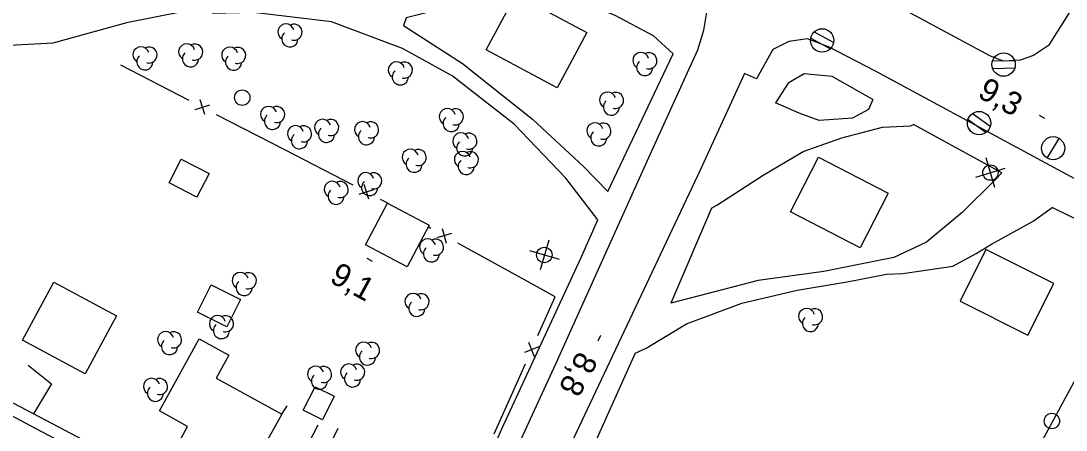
# Model space of a CAD drawing. Extents: x 219136 to 222520, y 5421589 to 5424530.
# Drawn here: x 220812.5 to 220948.5, y 5423294.7 to 5423347.9 of the extents above; entities that cross this region are included whole.
import ezdxf

# ---------------------------------------------------------------- set-up
doc = ezdxf.new("R2010")
doc.units = 0
for name, color, linetype in [('Level 19', 7, 'Continuous'), ('Level 21', 7, 'Continuous'), ('Level 22', 7, 'Continuous'), ('Level 3', 7, 'Continuous'), ('Level 31', 7, 'Continuous'), ('Level 36', 7, 'Continuous'), ('Level 37', 7, 'Continuous'), ('Level 44', 7, 'Continuous')]:
    doc.layers.add(name, color=color, linetype=linetype)

msp = doc.modelspace()

# ---------------------------------------------------------------- linework, layer by layer
at = {"layer": 'Level 19'}
for points in [[(220897.35, 5423343.66), (220894.83, 5423345.97), (220889.73, 5423348.67), (220879.48, 5423352.77), (220872.44, 5423350.84), (220862.64, 5423348.34), (220862.3, 5423347.34), (220869.96, 5423342.39), (220879.08, 5423335.15), (220885.7, 5423328.99), (220888.86, 5423325.75)], [(220887.59, 5423322.07), (220883.4, 5423327.48), (220876.7, 5423334.52), (220868.61, 5423340.8), (220862.17, 5423344.34), (220852.92, 5423347.79), (220842.77, 5423349.03), (220837.39, 5423348.89)], [(220923.33, 5423337.71), (220922.79, 5423336.42), (220920.7, 5423335.3), (220916.35, 5423334.99), (220913.75, 5423335.93), (220910.69, 5423337.26)], [(220902.37, 5423323.58), (220903.06, 5423323.96), (220909.06, 5423327.88), (220914.29, 5423330.95), (220919.3, 5423332.73), (220924.62, 5423334.11), (220928.25, 5423334.3), (220928.62, 5423334.48)], [(220940.15, 5423328.17), (220939.29, 5423327.29), (220934.97, 5423323.03), (220930.35, 5423319.14), (220926.09, 5423317.18)], [(220938.79, 5423318.9), (220944.2, 5423321.87), (220946.69, 5423323.68)], [(220927.26, 5423315.09), (220933.75, 5423316.05), (220936.78, 5423317.69), (220938.79, 5423318.9)], [(220926.09, 5423317.18), (220916.99, 5423315.36), (220908.43, 5423314.19), (220900.74, 5423312.16), (220897.07, 5423311.23)], [(220892.42, 5423304.71), (220893.87, 5423305.36), (220899.11, 5423308.52), (220906.3, 5423311.24), (220913.52, 5423312.93), (220920, 5423314.02), (220925.14, 5423314.99), (220927.26, 5423315.09)], [(220813.45, 5423303.18), (220816.51, 5423300.74), (220814.15, 5423296.82)], [(220846.44, 5423296.79), (220847.17, 5423297.86)], [(220851.13, 5423295.36), (220843.76, 5423281.09)], [(220846.23, 5423279.78), (220853.77, 5423294.95)]]:
    msp.add_lwpolyline(points, dxfattribs=at)
at = {"layer": 'Level 21'}
for points in [[(220789.81, 5423308.04), (220815.03, 5423294.62), (220841.24, 5423280.99), (220857.28, 5423272.22), (220860.52, 5423270.59), (220862.97, 5423270.06), (220864.73, 5423270.29), (220866.34, 5423271.16), (220867.11, 5423271.9), (220867.82, 5423272.9), (220872.51, 5423282.55), (220882.09, 5423303.35), (220894.58, 5423331.02), (220900.58, 5423344.18), (220901.36, 5423346.72), (220901.74, 5423349.06), (220901.5, 5423350.98), (220900.82, 5423352.43), (220899.85, 5423353.72), (220898.17, 5423355.13), (220854.77, 5423378.12), (220821.72, 5423395.62), (220802.3, 5423405.92)], [(220978.13, 5423404.85), (220978.49, 5423402.73), (220977.67, 5423400.71), (220956.37, 5423361.91), (220948.82, 5423348.84), (220946.21, 5423344.73), (220944.25, 5423343.42), (220942.52, 5423342.84), (220940.35, 5423342.69), (220938.65, 5423343.34), (220923.1, 5423351.76), (220895.13, 5423366.67)], [(221034.21, 5423281.98), (221001.78, 5423299.56), (220962.06, 5423320.69), (220923.68, 5423341.4), (220917.59, 5423344.56), (220914.86, 5423345.6), (220912.4, 5423345.25), (220910.35, 5423344.22), (220908.2, 5423340.39), (220906.64, 5423341.11), (220900.88, 5423328.5), (220879.94, 5423284.18), (220875.47, 5423272.4), (220876.66, 5423270.88), (220876.4, 5423269.64)], [(220888.86, 5423325.75), (220897.35, 5423343.66), (220897.35, 5423343.67)], [(220923.33, 5423337.71), (220918.07, 5423340.69), (220914.43, 5423341.05), (220912.34, 5423339.83), (220910.69, 5423337.26)], [(220940.15, 5423328.17), (220928.62, 5423334.48)], [(220902.37, 5423323.58), (220897.07, 5423311.23), (220897.07, 5423311.23)], [(220959.81, 5423317.19), (220946.69, 5423323.68)], [(220856.49, 5423274.33), (220862.46, 5423274.64), (220865.43, 5423275.8), (220868.33, 5423279.52), (220875.09, 5423294.87), (220885.39, 5423317.15), (220887.59, 5423322.07)], [(220892.42, 5423304.71), (220886.71, 5423291.97), (220881.62, 5423279.7), (220878.78, 5423272.48), (220877.93, 5423269.1)]]:
    msp.add_lwpolyline(points, dxfattribs=at)
at = {"layer": 'Level 22'}
for points in [[(220867.82, 5423272.9), (220866.49, 5423273.59), (220865.68, 5423272.5), (220864.69, 5423271.7), (220863.63, 5423271.41), (220862.45, 5423271.47), (220860.83, 5423272.03), (220851.53, 5423276.97), (220846.23, 5423279.78), (220844.73, 5423280.57), (220827.09, 5423290.04), (220814.15, 5423296.82), (220803.61, 5423302.35), (220792.97, 5423308.04), (220778.15, 5423315.98), (220755.32, 5423327.99), (220726.58, 5423343.48), (220700.38, 5423357.31), (220681.27, 5423367.47), (220660.71, 5423378.4)], [(220725.38, 5423363.5), (220733.57, 5423363.76), (220743.22, 5423365.82), (220753.11, 5423365.61), (220763.15, 5423362.66), (220772.72, 5423361.09), (220783.59, 5423358.37), (220793.49, 5423353.86), (220801.28, 5423348.24), (220808.54, 5423344.64), (220816.71, 5423345.09), (220826.45, 5423347.75), (220836.77, 5423349.8)]]:
    msp.add_lwpolyline(points, dxfattribs=at)
at = {"layer": 'Level 3'}
for p, q in [((220944.97, 5423335.66), (220945.67, 5423335.28)), ((220857.53, 5423317.08), (220858.23, 5423316.7)), ((220887.9, 5423307.01), (220887.55, 5423306.29))]:
    msp.add_line(p, q, dxfattribs=at)
at = {"layer": 'Level 31'}
for points in [[(220876.9, 5423351.35), (220886.13, 5423346.43), (220882.29, 5423339.24), (220873.06, 5423344.16)], [(220835.42, 5423325.01), (220831.8, 5423326.86), (220833.37, 5423329.93), (220836.99, 5423328.08)], [(220916.27, 5423330.19), (220925.33, 5423325.52), (220921.68, 5423318.44), (220912.62, 5423323.1)], [(220860.19, 5423324.24), (220865.61, 5423321.39), (220862.75, 5423315.95), (220857.33, 5423318.8)], [(220934.69, 5423311.5), (220943.52, 5423307.07), (220946.89, 5423313.78), (220938.06, 5423318.21)], [(220824.94, 5423309.56), (220820.87, 5423302.02), (220812.74, 5423306.42), (220816.81, 5423313.95)], [(220841.1, 5423311.72), (220839.32, 5423308.14), (220835.48, 5423310.06), (220837.26, 5423313.63)], [(220839.94, 5423289.84), (220833.26, 5423293.51), (220834.2, 5423295.2), (220830.53, 5423297.21), (220835.7, 5423306.6), (220839.56, 5423304.48), (220837.91, 5423301.49), (220846.44, 5423296.79), (220843.9, 5423292.18), (220841.85, 5423293.31)], [(220853.27, 5423299.11), (220851.74, 5423296.06), (220849.25, 5423297.31), (220850.78, 5423300.36)]]:
    msp.add_lwpolyline(points, close=True, dxfattribs=at)
at = {"layer": 'Level 36'}
for p, q in [((220918.25, 5423345.12), (220915.69, 5423346.5)), ((220915.27, 5423345.68), (220917.83, 5423344.3)), ((220941.78, 5423342.74), (220938.88, 5423342.68)), ((220938.92, 5423341.76), (220941.82, 5423341.82)), ((220935.73, 5423335.12), (220938.08, 5423333.42)), ((220938.61, 5423334.18), (220936.26, 5423335.88)), ((220946.03, 5423330.09), (220947.59, 5423332.65)), ((220939.21, 5423326.28), (220938.08, 5423330.11)), ((220936.73, 5423327.63), (220940.56, 5423328.76)), ((220881.18, 5423319.41), (220880.05, 5423315.58)), ((220878.7, 5423318.06), (220882.53, 5423316.93))]:
    msp.add_line(p, q, dxfattribs=at)
for centre, radius in [((220916.76, 5423345.39), 1.52), ((220940.36, 5423342.25), 1.52), ((220841.31, 5423337.95), 1), ((220937.17, 5423334.64), 1.52), ((220946.81, 5423331.38), 1.5), ((220938.65, 5423328.2), 1), ((220880.61, 5423317.49), 1), ((220946.64, 5423295.9), 1)]:
    msp.add_circle(centre, radius, dxfattribs=at)
at = {"layer": 'Level 37'}
for p, q in [((220835.19, 5423336.39), (220837.1, 5423337)), ((220836.45, 5423335.74), (220835.84, 5423337.65)), ((220856.52, 5423325.38), (220858.42, 5423325.99)), ((220857.77, 5423324.74), (220857.17, 5423326.64)), ((220868.54, 5423320.27), (220866.62, 5423319.71)), ((220867.3, 5423320.95), (220867.86, 5423319.02)), ((220879.89, 5423305.54), (220878.02, 5423304.82)), ((220879.31, 5423304.25), (220878.6, 5423306.12))]:
    msp.add_line(p, q, dxfattribs=at)
for points in [[(220825.48, 5423342.2), (220834.37, 5423337.61)], [(220837.92, 5423335.78), (220846.81, 5423331.19)], [(220846.81, 5423331.19), (220855.69, 5423326.61)], [(220859.25, 5423324.77), (220860.22, 5423324.27)], [(220865.83, 5423320.95), (220865.48, 5423321.14)], [(220878.1, 5423314.21), (220869.34, 5423319.02)], [(220879.77, 5423307.01), (220882.02, 5423312.06), (220878.1, 5423314.21)], [(220874.07, 5423294.22), (220878.14, 5423303.35)], [(220946.16, 5423294.77), (220950.95, 5423303.54)], [(220941.36, 5423286), (220946.16, 5423294.77)]]:
    msp.add_lwpolyline(points, dxfattribs=at)
at = {"layer": 'Level 44'}
for centre, start, end in [((220847, 5423346.5), 15.4747, 238.159), ((220848.04, 5423346.47), 252.6532, 118.3418), ((220847.5, 5423345.59), 130.807, 358.2641), ((220834.08, 5423343.91), 15.4747, 238.159), ((220835.12, 5423343.88), 252.6532, 118.3418), ((220828.13, 5423343.52), 15.9068, 238.5912), ((220828.64, 5423342.61), 131.2391, 358.6962), ((220829.18, 5423343.5), 253.0853, 118.7739), ((220834.58, 5423343), 130.807, 358.2641), ((220839.68, 5423343.48), 15.4747, 238.159), ((220840.18, 5423342.57), 130.807, 358.2641), ((220840.72, 5423343.45), 252.6532, 118.3418), ((220893.17, 5423342.78), 15.4747, 238.159), ((220894.21, 5423342.75), 252.6532, 118.3418), ((220861.36, 5423341.56), 15.9068, 238.5912), ((220862.41, 5423341.54), 253.0853, 118.7739), ((220893.67, 5423341.87), 130.807, 358.2641), ((220861.87, 5423340.65), 131.2391, 358.6962), ((220888.84, 5423337.63), 15.4747, 238.159), ((220889.88, 5423337.6), 252.6532, 118.3418), ((220844.74, 5423335.77), 15.9068, 238.5912), ((220845.79, 5423335.75), 253.0853, 118.7739), ((220867.99, 5423335.49), 15.4747, 238.159), ((220869.03, 5423335.46), 252.6532, 118.3418), ((220889.34, 5423336.72), 130.807, 358.2641), ((220845.25, 5423334.86), 131.2391, 358.6962), ((220851.76, 5423334.09), 15.9068, 238.5912), ((220852.81, 5423334.07), 253.0853, 118.7739), ((220868.49, 5423334.58), 130.807, 358.2641), ((220848.24, 5423333.26), 15.9068, 238.5912), ((220849.29, 5423333.24), 253.0853, 118.7739), ((220852.27, 5423333.18), 131.2391, 358.6962), ((220856.96, 5423333.78), 15.9068, 238.5912), ((220858.01, 5423333.76), 253.0853, 118.7739), ((220887.19, 5423333.63), 15.4747, 238.159), ((220888.23, 5423333.6), 252.6532, 118.3418), ((220848.75, 5423332.35), 131.2391, 358.6962), ((220857.47, 5423332.87), 131.2391, 358.6962), ((220869.75, 5423332.32), 15.4747, 238.159), ((220870.79, 5423332.29), 252.6532, 118.3418), ((220887.69, 5423332.72), 130.807, 358.2641), ((220863.17, 5423330.2), 15.4747, 238.159), ((220864.21, 5423330.17), 252.6532, 118.3418), ((220870.25, 5423331.41), 130.807, 358.2641), ((220863.67, 5423329.29), 130.807, 358.2641), ((220869.95, 5423329.91), 15.4747, 238.159), ((220870.45, 5423329), 130.807, 358.2641), ((220870.99, 5423329.88), 252.6532, 118.3418), ((220853.02, 5423326.03), 15.4747, 238.159), ((220854.06, 5423326), 252.6532, 118.3418), ((220857.38, 5423327.16), 15.4747, 238.159), ((220857.88, 5423326.25), 130.807, 358.2641), ((220858.42, 5423327.13), 252.6532, 118.3418), ((220853.52, 5423325.12), 130.807, 358.2641), ((220865.42, 5423318.54), 15.4747, 238.159), ((220866.46, 5423318.51), 252.6532, 118.3418), ((220865.92, 5423317.63), 130.807, 358.2641), ((220841.05, 5423314.17), 15.9068, 238.5912), ((220842.1, 5423314.15), 253.0853, 118.7739), ((220841.56, 5423313.26), 131.2391, 358.6962), ((220863.53, 5423311.45), 15.4747, 238.159), ((220864.57, 5423311.42), 252.6532, 118.3418), ((220864.03, 5423310.54), 130.807, 358.2641), ((220838.09, 5423308.57), 15.9068, 238.5912), ((220839.14, 5423308.55), 253.0853, 118.7739), ((220914.73, 5423309.49), 15.4747, 238.159), ((220915.23, 5423308.58), 130.807, 358.2641), ((220915.77, 5423309.46), 252.6532, 118.3418), ((220838.6, 5423307.66), 131.2391, 358.6962), ((220831.34, 5423306.49), 15.4747, 238.159), ((220832.38, 5423306.46), 252.6532, 118.3418), ((220831.84, 5423305.58), 130.807, 358.2641), ((220857.1, 5423305.12), 15.4747, 238.159), ((220858.14, 5423305.09), 252.6532, 118.3418), ((220857.6, 5423304.21), 130.807, 358.2641), ((220850.85, 5423301.98), 15.4747, 238.159), ((220851.89, 5423301.95), 252.6532, 118.3418), ((220855.16, 5423302.27), 15.4747, 238.159), ((220856.2, 5423302.24), 252.6532, 118.3418), ((220829.51, 5423300.41), 15.4747, 238.159), ((220830.55, 5423300.38), 252.6532, 118.3418), ((220851.35, 5423301.07), 130.807, 358.2641), ((220855.66, 5423301.36), 130.807, 358.2641), ((220830.01, 5423299.5), 130.807, 358.2641)]:
    msp.add_arc(centre, 1.05, start, end, dxfattribs=at)

# ---------------------------------------------------------------- texts
at = {"layer": 'Level 3'}
for s, rotation, p in [('9,3', 331.383, (220936.83, 5423338.09)), ('9,1', 331.383, (220852.53, 5423314.04)), ('8,8', 241.9694, (220885.03, 5423305.13))]:
    msp.add_text(s, height=3, rotation=rotation, dxfattribs=at).set_placement(p)

doc.saveas('drawing.dxf')
